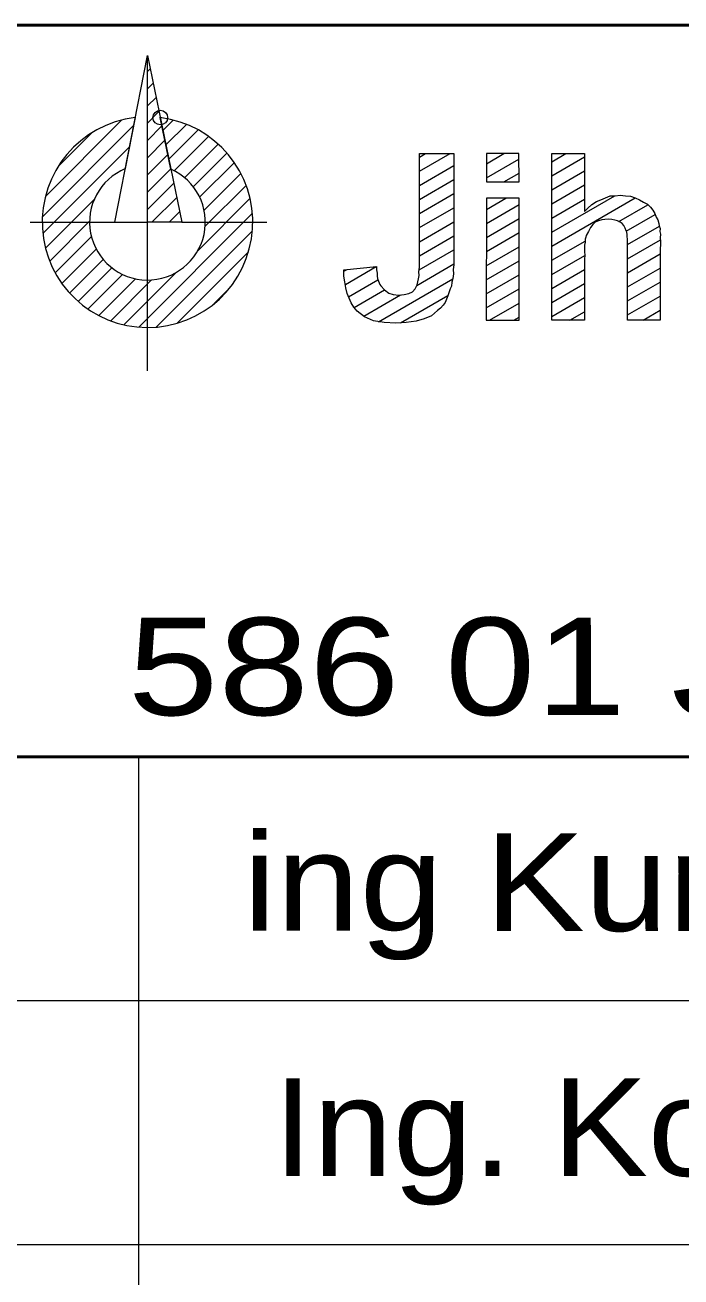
# Model space of a CAD drawing. Extents: x -670514 to -669423, y -1130798 to -1130123.
# Drawn here: x -670460.23 to -670454.85, y -1130661.82 to -1130651.55 of the extents above; entities that cross this region are included whole.
import ezdxf
from ezdxf.enums import TextEntityAlignment as Align

# ---------------------------------------------------------------- set-up
doc = ezdxf.new("R2010")
doc.units = 0
doc.header["$LTSCALE"] = 0.24
doc.header["$PDMODE"] = 32
doc.header["$PDSIZE"] = 0.12
doc.layers.add('61', color=7, linetype='Continuous', lineweight=13)

msp = doc.modelspace()

# ---------------------------------------------------------------- linework, layer by layer
at = {"layer": '61'}
for p, q in [((-670459.495, -1130653.165), (-670459.229, -1130651.799)), ((-670459.228, -1130652.689), (-670459.229, -1130651.799)), ((-670459.228, -1130651.929), (-670459.206, -1130651.907)), ((-670459.228, -1130652.07), (-670459.182, -1130652.024)), ((-670459.228, -1130652.211), (-670459.158, -1130652.141)), ((-670459.328, -1130652.307), (-670459.41, -1130652.726)), ((-670459.228, -1130652.353), (-670459.134, -1130652.258)), ((-670459.037, -1130652.73), (-670459.123, -1130652.307)), ((-670460.09, -1130653.12), (-670459.34, -1130652.37)), ((-670460.065, -1130652.953), (-670459.44, -1130652.328)), ((-670459.228, -1130652.494), (-670459.109, -1130652.376)), ((-670459.101, -1130652.414), (-670459.016, -1130652.328)), ((-670459.077, -1130652.531), (-670458.909, -1130652.363)), ((-670459.053, -1130652.649), (-670458.812, -1130652.408)), ((-670459.958, -1130652.705), (-670459.687, -1130652.434)), ((-670459.228, -1130652.636), (-670459.085, -1130652.493)), ((-670459.008, -1130652.745), (-670458.726, -1130652.463)), ((-670460.086, -1130653.257), (-670459.375, -1130652.546)), ((-670459.228, -1130652.777), (-670459.061, -1130652.61)), ((-670458.923, -1130652.801), (-670458.648, -1130652.526)), ((-670458.854, -1130652.874), (-670458.578, -1130652.598)), ((-670456.995, -1130652.747), (-670456.744, -1130652.602)), ((-670456.995, -1130652.632), (-670456.945, -1130652.603)), ((-670456.445, -1130652.686), (-670456.302, -1130652.603)), ((-670455.909, -1130652.669), (-670455.795, -1130652.603)), ((-670459.417, -1130652.73), (-670459.409, -1130652.722)), ((-670459.228, -1130654.384), (-670459.228, -1130652.689)), ((-670458.8, -1130652.961), (-670458.516, -1130652.677)), ((-670456.995, -1130652.863), (-670456.714, -1130652.7)), ((-670456.446, -1130652.802), (-670456.179, -1130652.647)), ((-670455.909, -1130652.784), (-670455.64, -1130652.629)), ((-670459.228, -1130652.919), (-670459.037, -1130652.728)), ((-670458.764, -1130653.066), (-670458.462, -1130652.765)), ((-670456.995, -1130652.978), (-670456.714, -1130652.816)), ((-670456.303, -1130652.834), (-670456.178, -1130652.763)), ((-670455.909, -1130652.9), (-670455.64, -1130652.744)), ((-670459.228, -1130653.06), (-670459.013, -1130652.845)), ((-670458.755, -1130653.199), (-670458.419, -1130652.863)), ((-670456.996, -1130653.094), (-670456.714, -1130652.931)), ((-670455.909, -1130653.015), (-670455.64, -1130652.86)), ((-670460.065, -1130653.378), (-670459.664, -1130652.976)), ((-670459.192, -1130653.165), (-670458.988, -1130652.962)), ((-670458.818, -1130653.403), (-670458.387, -1130652.972)), ((-670456.446, -1130653.06), (-670456.288, -1130652.968)), ((-670456.446, -1130653.175), (-670456.177, -1130653.02)), ((-670455.909, -1130653.246), (-670455.393, -1130652.948)), ((-670455.909, -1130653.362), (-670455.224, -1130652.966)), ((-670455.909, -1130653.131), (-670455.64, -1130652.975)), ((-670455.359, -1130653.159), (-670455.12, -1130653.022)), ((-670459.299, -1130654.025), (-670458.368, -1130653.094)), ((-670459.051, -1130653.166), (-670458.964, -1130653.079)), ((-670456.996, -1130653.209), (-670456.713, -1130653.046)), ((-670456.446, -1130653.291), (-670456.177, -1130653.135)), ((-670455.298, -1130653.24), (-670455.06, -1130653.102)), ((-670460.192, -1130653.165), (-670459.495, -1130653.165)), ((-670460.03, -1130653.484), (-670459.703, -1130653.157)), ((-670459.495, -1130653.165), (-670459.228, -1130653.165)), ((-670459.157, -1130654.025), (-670458.367, -1130653.235)), ((-670458.947, -1130653.166), (-670458.248, -1130653.165)), ((-670456.996, -1130653.325), (-670456.713, -1130653.162)), ((-670455.287, -1130653.349), (-670455.026, -1130653.198)), ((-670459.985, -1130653.58), (-670459.688, -1130653.283)), ((-670456.996, -1130653.44), (-670456.713, -1130653.277)), ((-670456.446, -1130653.406), (-670456.177, -1130653.251)), ((-670455.909, -1130653.477), (-670455.637, -1130653.32)), ((-670455.289, -1130653.465), (-670455.018, -1130653.309)), ((-670459.93, -1130653.667), (-670459.648, -1130653.385)), ((-670458.983, -1130653.992), (-670458.399, -1130653.409)), ((-670456.999, -1130653.557), (-670456.713, -1130653.392)), ((-670456.447, -1130653.522), (-670456.177, -1130653.366)), ((-670455.909, -1130653.593), (-670455.639, -1130653.437)), ((-670455.288, -1130653.581), (-670455.019, -1130653.425)), ((-670459.867, -1130653.746), (-670459.591, -1130653.47)), ((-670459.796, -1130653.816), (-670459.52, -1130653.539)), ((-670457.604, -1130653.676), (-670457.35, -1130653.529)), ((-670457.017, -1130653.683), (-670456.713, -1130653.508)), ((-670456.447, -1130653.637), (-670456.178, -1130653.482)), ((-670455.288, -1130653.696), (-670455.019, -1130653.541)), ((-670459.716, -1130653.877), (-670459.432, -1130653.593)), ((-670459.627, -1130653.93), (-670459.326, -1130653.629)), ((-670459.53, -1130653.974), (-670459.194, -1130653.638)), ((-670459.421, -1130654.006), (-670458.99, -1130653.575)), ((-670457.616, -1130653.568), (-670457.59, -1130653.552)), ((-670457.578, -1130653.776), (-670457.337, -1130653.637)), ((-670457.332, -1130653.981), (-670456.723, -1130653.629)), ((-670456.447, -1130653.753), (-670456.178, -1130653.597)), ((-670455.909, -1130653.708), (-670455.641, -1130653.553)), ((-670458.684, -1130653.835), (-670458.554, -1130653.705)), ((-670457.531, -1130653.865), (-670457.282, -1130653.721)), ((-670456.447, -1130653.868), (-670456.178, -1130653.713)), ((-670455.909, -1130653.824), (-670455.641, -1130653.669)), ((-670455.288, -1130653.811), (-670455.019, -1130653.656)), ((-670457.453, -1130653.935), (-670457.152, -1130653.762)), ((-670457.15, -1130653.991), (-670456.762, -1130653.767)), ((-670456.421, -1130653.969), (-670456.178, -1130653.828)), ((-670455.909, -1130653.939), (-670455.64, -1130653.784)), ((-670455.287, -1130653.926), (-670455.019, -1130653.772)), ((-670456.22, -1130653.968), (-670456.178, -1130653.944)), ((-670455.762, -1130653.969), (-670455.64, -1130653.899)), ((-670455.16, -1130653.968), (-670455.019, -1130653.887)), ((-670459.303, -1130657.547), (-670459.299, -1130671.55)), ((-670469.303, -1130659.551), (-670449.299, -1130659.548)), ((-670469.297, -1130661.55), (-670449.301, -1130661.549))]:
    msp.add_line(p, q, dxfattribs=at)
at = {"layer": '61', "lineweight": 53}
msp.add_line((-670469.3, -1130657.551), (-670449.303, -1130657.548), dxfattribs=at)
msp.add_lwpolyline([(-670509.297, -1130671.564), (-670449.3, -1130671.545), (-670449.301, -1130651.548), (-670509.3, -1130651.56)], close=True, dxfattribs=at)
at = {"layer": '61'}
for points in [[(-670459.037, -1130652.728), (-670458.946, -1130653.166), (-670459.228, -1130653.165), (-670459.228, -1130651.799)], [(-670456.446, -1130652.835), (-670456.178, -1130652.834), (-670456.179, -1130652.603), (-670456.445, -1130652.603)], [(-670456.177, -1130652.968), (-670456.446, -1130652.969), (-670456.447, -1130653.969), (-670456.178, -1130653.968)]]:
    msp.add_lwpolyline(points, close=True, dxfattribs=at)
for points in [[(-670456.714, -1130652.602), (-670456.713, -1130653.469), (-670456.713, -1130653.514), (-670456.718, -1130653.553), (-670456.717, -1130653.59), (-670456.722, -1130653.627), (-670456.731, -1130653.656), (-670456.734, -1130653.69), (-670456.743, -1130653.712), (-670456.751, -1130653.737), (-670456.763, -1130653.769), (-670456.775, -1130653.797), (-670456.786, -1130653.824), (-670456.802, -1130653.847), (-670456.824, -1130653.87), (-670456.847, -1130653.89), (-670456.872, -1130653.911), (-670456.897, -1130653.932), (-670456.958, -1130653.958), (-670457.023, -1130653.978), (-670457.104, -1130653.989), (-670457.19, -1130653.993), (-670457.286, -1130653.989), (-670457.373, -1130653.973), (-670457.446, -1130653.941), (-670457.506, -1130653.895), (-670457.533, -1130653.863), (-670457.556, -1130653.826), (-670457.573, -1130653.789), (-670457.588, -1130653.75), (-670457.601, -1130653.704), (-670457.607, -1130653.655), (-670457.617, -1130653.608), (-670457.616, -1130653.555), (-670457.349, -1130653.529), (-670457.347, -1130653.557), (-670457.343, -1130653.582), (-670457.344, -1130653.607), (-670457.341, -1130653.628), (-670457.333, -1130653.648)], [(-670457.333, -1130653.648), (-670457.327, -1130653.662), (-670457.32, -1130653.676), (-670457.312, -1130653.688), (-670457.284, -1130653.72), (-670457.247, -1130653.746), (-670457.211, -1130653.757), (-670457.165, -1130653.763), (-670457.12, -1130653.758), (-670457.084, -1130653.749), (-670457.054, -1130653.737), (-670457.032, -1130653.713), (-670457.024, -1130653.695), (-670457.015, -1130653.68), (-670457.01, -1130653.655), (-670457.003, -1130653.631), (-670456.998, -1130653.603), (-670457, -1130653.571), (-670456.996, -1130653.533), (-670456.996, -1130653.493), (-670456.995, -1130652.603), (-670456.714, -1130652.602)], [(-670455.909, -1130653.97), (-670455.909, -1130652.603), (-670455.64, -1130652.603), (-670455.64, -1130653.078), (-670455.613, -1130653.05), (-670455.581, -1130653.021), (-670455.544, -1130652.996), (-670455.507, -1130652.981), (-670455.47, -1130652.964), (-670455.43, -1130652.95), (-670455.389, -1130652.948), (-670455.349, -1130652.944), (-670455.304, -1130652.948), (-670455.263, -1130652.952), (-670455.226, -1130652.965), (-670455.19, -1130652.981), (-670455.156, -1130653), (-670455.124, -1130653.018), (-670455.1, -1130653.042), (-670455.081, -1130653.066), (-670455.063, -1130653.095), (-670455.052, -1130653.123), (-670455.039, -1130653.147), (-670455.03, -1130653.176), (-670455.027, -1130653.196), (-670455.021, -1130653.217), (-670455.022, -1130653.241), (-670455.018, -1130653.264), (-670455.019, -1130653.293), (-670455.018, -1130653.321), (-670455.018, -1130653.35), (-670455.019, -1130653.382), (-670455.019, -1130653.969), (-670455.287, -1130653.968), (-670455.289, -1130653.431), (-670455.287, -1130653.395), (-670455.287, -1130653.363), (-670455.287, -1130653.335), (-670455.287, -1130653.305), (-670455.291, -1130653.283)], [(-670455.291, -1130653.283), (-670455.291, -1130653.265), (-670455.295, -1130653.247), (-670455.3, -1130653.235), (-670455.308, -1130653.214), (-670455.319, -1130653.192), (-670455.332, -1130653.175), (-670455.348, -1130653.164), (-670455.369, -1130653.155), (-670455.393, -1130653.148), (-670455.417, -1130653.143), (-670455.447, -1130653.14), (-670455.473, -1130653.143), (-670455.499, -1130653.146), (-670455.526, -1130653.155), (-670455.554, -1130653.164), (-670455.572, -1130653.183), (-670455.592, -1130653.208), (-670455.609, -1130653.242), (-670455.628, -1130653.273), (-670455.631, -1130653.289), (-670455.636, -1130653.305), (-670455.637, -1130653.33), (-670455.64, -1130653.354), (-670455.641, -1130653.378), (-670455.64, -1130653.408), (-670455.639, -1130653.436), (-670455.641, -1130653.469), (-670455.64, -1130653.969), (-670455.909, -1130653.97)]]:
    msp.add_lwpolyline(points, dxfattribs=at)
for radius, start, end in [(0.864, 96.63837, 83.05228), (0.475, 112.46724, 66.22789)]:
    msp.add_arc((-670459.228, -1130653.165), radius, start, end, dxfattribs=at)
msp.add_point((-670459.123, -1130652.307), dxfattribs=at)

# ---------------------------------------------------------------- texts
for s, rotation, width, p in [('586 01 JIHLAVA ', 0.013, 1.25, (-670454.2606, -1130657.2078)), ('ing Kuropata', 359.935, 1.15, (-670454.9555, -1130658.9793))]:
    msp.add_text(s, height=0.8, rotation=rotation, dxfattribs=dict(at, width=width)).set_placement(p, align=Align.CENTER)
at = {"layer": '61', "width": 1.1}
msp.add_text('Ing. Koubek', height=0.8, rotation=0.015, dxfattribs=at).set_placement((-670458.196, -1130660.988))

doc.saveas('drawing.dxf')
